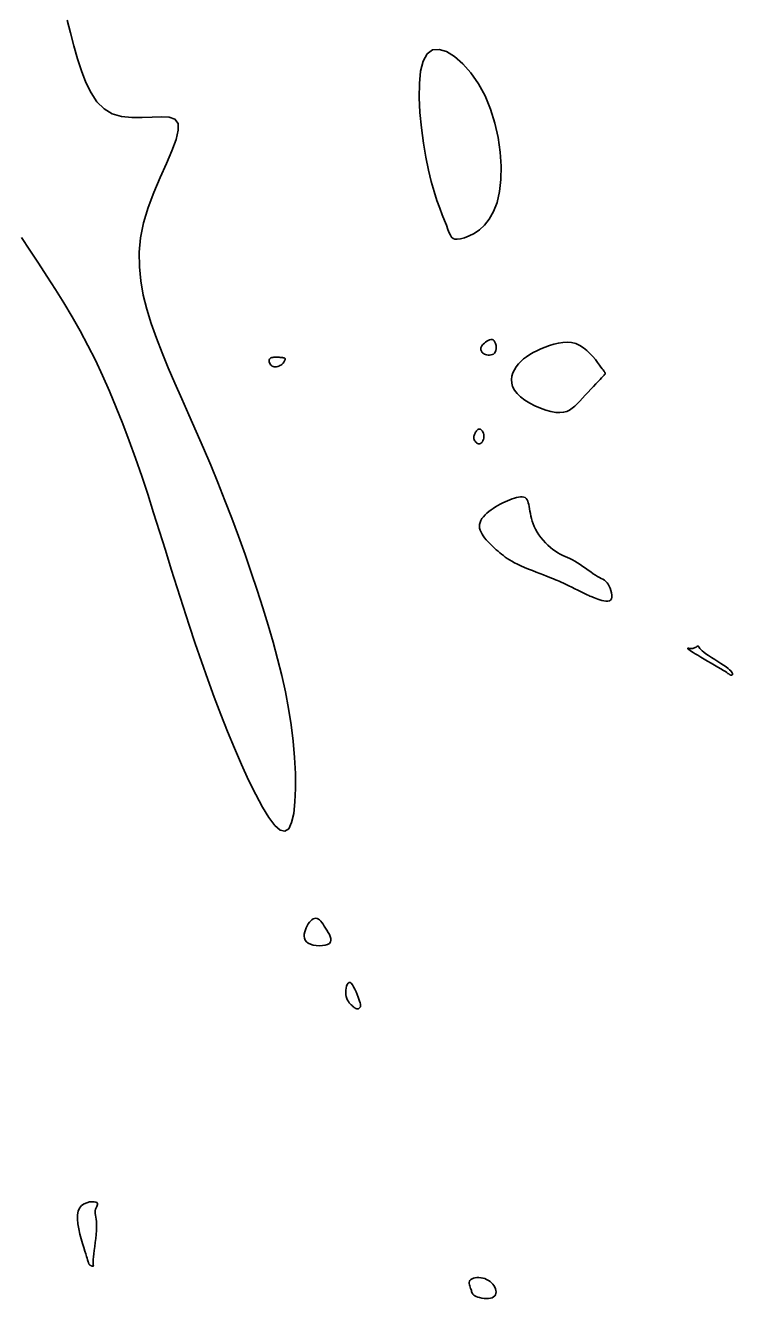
# Model space of a CAD drawing. Extents: x 3040093 to 3056816, y 408076 to 509144.
# Drawn here: x 3046757.8 to 3046800.3, y 435598.3 to 435674.8 of the extents above; entities that cross this region are included whole.
import ezdxf

# ---------------------------------------------------------------- set-up
doc = ezdxf.new("R2010")
doc.units = 0
doc.layers.add('V-CHAN-CONT-EL17', color=7, linetype='Continuous')

msp = doc.modelspace()

# ---------------------------------------------------------------- linework, layer by layer
at = {"layer": 'V-CHAN-CONT-EL17'}
msp.add_lwpolyline([(3046757.573, 435662.025), (3046758.078, 435661.256), (3046758.589, 435660.481), (3046759.103, 435659.697), (3046759.614, 435658.902), (3046760.12, 435658.092), (3046760.616, 435657.264), (3046761.098, 435656.416), (3046761.564, 435655.546), (3046762.012, 435654.651), (3046762.446, 435653.732), (3046762.865, 435652.789), (3046763.272, 435651.821), (3046763.667, 435650.827), (3046764.052, 435649.808), (3046764.428, 435648.763), (3046764.796, 435647.692), (3046765.158, 435646.6), (3046765.515, 435645.491), (3046765.87, 435644.369), (3046766.222, 435643.24), (3046766.575, 435642.108), (3046766.929, 435640.978), (3046767.286, 435639.855), (3046767.647, 435638.742), (3046768.014, 435637.642), (3046768.387, 435636.554), (3046768.767, 435635.481), (3046769.155, 435634.424), (3046769.551, 435633.383), (3046769.957, 435632.359), (3046770.372, 435631.353), (3046770.797, 435630.371), (3046771.225, 435629.436), (3046771.648, 435628.576), (3046772.058, 435627.818), (3046772.447, 435627.189), (3046772.807, 435626.719), (3046773.129, 435626.433), (3046773.406, 435626.36), (3046773.632, 435626.518), (3046773.807, 435626.885), (3046773.932, 435627.432), (3046774.011, 435628.127), (3046774.046, 435628.94), (3046774.037, 435629.84), (3046773.989, 435630.797), (3046773.902, 435631.78), (3046773.779, 435632.764), (3046773.622, 435633.746), (3046773.434, 435634.73), (3046773.215, 435635.719), (3046772.968, 435636.716), (3046772.694, 435637.723), (3046772.397, 435638.744), (3046772.078, 435639.782), (3046771.739, 435640.839), (3046771.381, 435641.911), (3046771.007, 435642.992), (3046770.618, 435644.077), (3046770.215, 435645.161), (3046769.801, 435646.238), (3046769.378, 435647.303), (3046768.946, 435648.351), (3046768.508, 435649.378), (3046768.068, 435650.382), (3046767.632, 435651.365), (3046767.205, 435652.328), (3046766.792, 435653.271), (3046766.397, 435654.195), (3046766.025, 435655.1), (3046765.683, 435655.987), (3046765.375, 435656.858), (3046765.109, 435657.716), (3046764.895, 435658.568), (3046764.742, 435659.419), (3046764.658, 435660.272), (3046764.652, 435661.135), (3046764.734, 435662.011), (3046764.912, 435662.906), (3046765.188, 435663.821), (3046765.532, 435664.736), (3046765.908, 435665.626), (3046766.279, 435666.469), (3046766.61, 435667.239), (3046766.862, 435667.914), (3046766.999, 435668.467), (3046766.986, 435668.876), (3046766.796, 435669.127), (3046766.452, 435669.249), (3046765.987, 435669.28), (3046765.435, 435669.26), (3046764.829, 435669.228), (3046764.203, 435669.223), (3046763.591, 435669.285), (3046763.025, 435669.452), (3046762.533, 435669.754), (3046762.111, 435670.181), (3046761.751, 435670.715), (3046761.441, 435671.336), (3046761.174, 435672.025), (3046760.938, 435672.763), (3046760.724, 435673.531), (3046760.522, 435674.309), (3046760.327, 435675.082)], dxfattribs=at)
for points in [[(3046786.301, 435664.78), (3046786.381, 435665.516), (3046786.395, 435666.316), (3046786.342, 435667.158), (3046786.221, 435668.022), (3046786.03, 435668.886), (3046785.769, 435669.728), (3046785.437, 435670.527), (3046785.035, 435671.262), (3046784.582, 435671.914), (3046784.099, 435672.464), (3046783.605, 435672.895), (3046783.123, 435673.188), (3046782.672, 435673.325), (3046782.274, 435673.287), (3046781.95, 435673.055), (3046781.715, 435672.622), (3046781.564, 435672.014), (3046781.488, 435671.271), (3046781.477, 435670.43), (3046781.519, 435669.529), (3046781.606, 435668.605), (3046781.727, 435667.697), (3046781.872, 435666.842), (3046782.031, 435666.072), (3046782.2, 435665.387), (3046782.372, 435664.782), (3046782.543, 435664.251), (3046782.708, 435663.788), (3046782.862, 435663.389), (3046782.999, 435663.047), (3046783.114, 435662.757), (3046783.206, 435662.514), (3046783.281, 435662.314), (3046783.349, 435662.158), (3046783.422, 435662.042), (3046783.509, 435661.964), (3046783.619, 435661.925), (3046783.764, 435661.92), (3046783.954, 435661.949), (3046784.193, 435662.011), (3046784.473, 435662.115), (3046784.778, 435662.27), (3046785.092, 435662.484), (3046785.402, 435662.768), (3046785.692, 435663.131), (3046785.949, 435663.581), (3046786.155, 435664.13)], [(3046786.085, 435655.234), (3046786.103, 435655.333), (3046786.106, 435655.44), (3046786.095, 435655.548), (3046786.07, 435655.651), (3046786.033, 435655.743), (3046785.985, 435655.819), (3046785.926, 435655.871), (3046785.858, 435655.896), (3046785.782, 435655.897), (3046785.703, 435655.878), (3046785.621, 435655.843), (3046785.541, 435655.796), (3046785.464, 435655.741), (3046785.393, 435655.683), (3046785.332, 435655.627), (3046785.282, 435655.575), (3046785.242, 435655.527), (3046785.213, 435655.483), (3046785.193, 435655.442), (3046785.18, 435655.402), (3046785.175, 435655.363), (3046785.177, 435655.325), (3046785.184, 435655.285), (3046785.196, 435655.244), (3046785.213, 435655.203), (3046785.236, 435655.161), (3046785.265, 435655.121), (3046785.302, 435655.083), (3046785.347, 435655.048), (3046785.401, 435655.017), (3046785.465, 435654.992), (3046785.538, 435654.973), (3046785.618, 435654.962), (3046785.701, 435654.96), (3046785.784, 435654.969), (3046785.864, 435654.99), (3046785.938, 435655.026), (3046786.001, 435655.078), (3046786.051, 435655.147)], [(3046791.292, 435652.373), (3046791.46, 435652.552), (3046791.629, 435652.733), (3046791.796, 435652.911), (3046791.955, 435653.082), (3046792.104, 435653.241), (3046792.237, 435653.383), (3046792.35, 435653.503), (3046792.441, 435653.599), (3046792.51, 435653.672), (3046792.561, 435653.725), (3046792.597, 435653.763), (3046792.62, 435653.788), (3046792.634, 435653.804), (3046792.642, 435653.814), (3046792.646, 435653.822), (3046792.649, 435653.831), (3046792.651, 435653.84), (3046792.652, 435653.851), (3046792.652, 435653.863), (3046792.65, 435653.875), (3046792.648, 435653.888), (3046792.644, 435653.901), (3046792.638, 435653.915), (3046792.63, 435653.93), (3046792.617, 435653.95), (3046792.598, 435653.977), (3046792.569, 435654.015), (3046792.529, 435654.07), (3046792.474, 435654.143), (3046792.403, 435654.24), (3046792.312, 435654.363), (3046792.2, 435654.515), (3046792.067, 435654.688), (3046791.914, 435654.873), (3046791.743, 435655.061), (3046791.554, 435655.242), (3046791.348, 435655.406), (3046791.126, 435655.545), (3046790.89, 435655.65), (3046790.64, 435655.712), (3046790.38, 435655.735), (3046790.113, 435655.724), (3046789.843, 435655.684), (3046789.572, 435655.62), (3046789.305, 435655.538), (3046789.044, 435655.441), (3046788.793, 435655.336), (3046788.555, 435655.227), (3046788.331, 435655.113), (3046788.121, 435654.993), (3046787.927, 435654.866), (3046787.747, 435654.731), (3046787.585, 435654.587), (3046787.438, 435654.431), (3046787.31, 435654.264), (3046787.199, 435654.085), (3046787.112, 435653.894), (3046787.053, 435653.695), (3046787.027, 435653.49), (3046787.039, 435653.281), (3046787.095, 435653.069), (3046787.199, 435652.859), (3046787.356, 435652.651), (3046787.569, 435652.448), (3046787.828, 435652.255), (3046788.121, 435652.075), (3046788.437, 435651.912), (3046788.763, 435651.771), (3046789.088, 435651.656), (3046789.399, 435651.571), (3046789.684, 435651.52), (3046789.934, 435651.506), (3046790.152, 435651.527), (3046790.345, 435651.58), (3046790.518, 435651.661), (3046790.677, 435651.767), (3046790.828, 435651.894), (3046790.977, 435652.04), (3046791.13, 435652.201)], [(3046772.705, 435654.275), (3046772.768, 435654.262), (3046772.835, 435654.259), (3046772.903, 435654.266), (3046772.972, 435654.281), (3046773.039, 435654.303), (3046773.103, 435654.332), (3046773.162, 435654.366), (3046773.215, 435654.404), (3046773.263, 435654.445), (3046773.304, 435654.487), (3046773.339, 435654.53), (3046773.368, 435654.571), (3046773.391, 435654.611), (3046773.409, 435654.648), (3046773.42, 435654.68), (3046773.427, 435654.707), (3046773.428, 435654.729), (3046773.424, 435654.747), (3046773.414, 435654.762), (3046773.4, 435654.773), (3046773.38, 435654.782), (3046773.356, 435654.79), (3046773.327, 435654.796), (3046773.293, 435654.803), (3046773.255, 435654.809), (3046773.212, 435654.814), (3046773.165, 435654.819), (3046773.114, 435654.824), (3046773.059, 435654.828), (3046773, 435654.831), (3046772.937, 435654.833), (3046772.871, 435654.835), (3046772.803, 435654.834), (3046772.736, 435654.831), (3046772.672, 435654.823), (3046772.612, 435654.809), (3046772.56, 435654.789), (3046772.517, 435654.76), (3046772.486, 435654.723), (3046772.468, 435654.675), (3046772.462, 435654.621), (3046772.468, 435654.562), (3046772.486, 435654.501), (3046772.513, 435654.442), (3046772.549, 435654.386), (3046772.594, 435654.338), (3046772.646, 435654.301)], [(3046785.186, 435649.664), (3046785.232, 435649.705), (3046785.272, 435649.759), (3046785.307, 435649.823), (3046785.335, 435649.895), (3046785.355, 435649.971), (3046785.366, 435650.05), (3046785.366, 435650.128), (3046785.356, 435650.203), (3046785.337, 435650.273), (3046785.31, 435650.337), (3046785.276, 435650.394), (3046785.238, 435650.442), (3046785.197, 435650.48), (3046785.155, 435650.507), (3046785.113, 435650.521), (3046785.072, 435650.521), (3046785.034, 435650.509), (3046784.997, 435650.487), (3046784.963, 435650.456), (3046784.93, 435650.418), (3046784.899, 435650.375), (3046784.87, 435650.329), (3046784.843, 435650.281), (3046784.818, 435650.233), (3046784.795, 435650.185), (3046784.777, 435650.137), (3046784.764, 435650.088), (3046784.756, 435650.039), (3046784.756, 435649.989), (3046784.763, 435649.938), (3046784.78, 435649.887), (3046784.806, 435649.834), (3046784.84, 435649.783), (3046784.882, 435649.735), (3046784.929, 435649.694), (3046784.979, 435649.661), (3046785.032, 435649.639), (3046785.085, 435649.631), (3046785.137, 435649.638)], [(3046792.215, 435640.312), (3046792.333, 435640.271), (3046792.457, 435640.232), (3046792.582, 435640.201), (3046792.703, 435640.182), (3046792.813, 435640.18), (3046792.908, 435640.2), (3046792.981, 435640.247), (3046793.029, 435640.324), (3046793.052, 435640.426), (3046793.054, 435640.547), (3046793.037, 435640.68), (3046793.004, 435640.818), (3046792.958, 435640.955), (3046792.901, 435641.084), (3046792.837, 435641.198), (3046792.767, 435641.293), (3046792.692, 435641.371), (3046792.611, 435641.437), (3046792.522, 435641.495), (3046792.424, 435641.551), (3046792.318, 435641.608), (3046792.203, 435641.672), (3046792.076, 435641.746), (3046791.938, 435641.834), (3046791.792, 435641.935), (3046791.638, 435642.043), (3046791.479, 435642.156), (3046791.317, 435642.27), (3046791.154, 435642.381), (3046790.992, 435642.486), (3046790.835, 435642.581), (3046790.682, 435642.664), (3046790.533, 435642.736), (3046790.388, 435642.803), (3046790.245, 435642.868), (3046790.103, 435642.934), (3046789.96, 435643.005), (3046789.815, 435643.085), (3046789.668, 435643.178), (3046789.517, 435643.287), (3046789.365, 435643.41), (3046789.214, 435643.545), (3046789.066, 435643.691), (3046788.925, 435643.845), (3046788.791, 435644.004), (3046788.67, 435644.168), (3046788.561, 435644.333), (3046788.468, 435644.498), (3046788.39, 435644.663), (3046788.325, 435644.825), (3046788.271, 435644.985), (3046788.226, 435645.143), (3046788.189, 435645.296), (3046788.158, 435645.446), (3046788.132, 435645.59), (3046788.109, 435645.729), (3046788.086, 435645.861), (3046788.061, 435645.983), (3046788.033, 435646.095), (3046787.999, 435646.194), (3046787.957, 435646.279), (3046787.905, 435646.349), (3046787.841, 435646.4), (3046787.762, 435646.433), (3046787.671, 435646.449), (3046787.568, 435646.449), (3046787.454, 435646.434), (3046787.332, 435646.408), (3046787.203, 435646.37), (3046787.068, 435646.325), (3046786.928, 435646.272), (3046786.786, 435646.214), (3046786.641, 435646.15), (3046786.496, 435646.082), (3046786.351, 435646.008), (3046786.207, 435645.929), (3046786.066, 435645.846), (3046785.928, 435645.758), (3046785.794, 435645.665), (3046785.665, 435645.567), (3046785.544, 435645.465), (3046785.433, 435645.36), (3046785.334, 435645.251), (3046785.25, 435645.14), (3046785.181, 435645.026), (3046785.132, 435644.911), (3046785.103, 435644.795), (3046785.096, 435644.678), (3046785.11, 435644.561), (3046785.143, 435644.443), (3046785.192, 435644.327), (3046785.254, 435644.211), (3046785.328, 435644.097), (3046785.411, 435643.985), (3046785.5, 435643.875), (3046785.595, 435643.767), (3046785.693, 435643.663), (3046785.794, 435643.56), (3046785.897, 435643.461), (3046786.003, 435643.364), (3046786.109, 435643.27), (3046786.216, 435643.178), (3046786.322, 435643.09), (3046786.428, 435643.003), (3046786.536, 435642.919), (3046786.649, 435642.835), (3046786.77, 435642.752), (3046786.902, 435642.668), (3046787.047, 435642.582), (3046787.21, 435642.494), (3046787.392, 435642.403), (3046787.595, 435642.308), (3046787.815, 435642.21), (3046788.044, 435642.113), (3046788.278, 435642.017), (3046788.51, 435641.924), (3046788.733, 435641.836), (3046788.941, 435641.755), (3046789.128, 435641.684), (3046789.291, 435641.622), (3046789.431, 435641.568), (3046789.557, 435641.519), (3046789.672, 435641.473), (3046789.784, 435641.427), (3046789.898, 435641.378), (3046790.02, 435641.323), (3046790.155, 435641.26), (3046790.308, 435641.187), (3046790.475, 435641.106), (3046790.65, 435641.02), (3046790.828, 435640.932), (3046791.004, 435640.846), (3046791.171, 435640.763), (3046791.325, 435640.687), (3046791.46, 435640.622), (3046791.571, 435640.569), (3046791.664, 435640.527), (3046791.742, 435640.492), (3046791.812, 435640.463), (3046791.878, 435640.437), (3046791.946, 435640.411), (3046792.022, 435640.384), (3046792.111, 435640.351)], [(3046800.185, 435635.745), (3046800.205, 435635.74), (3046800.226, 435635.738), (3046800.247, 435635.738), (3046800.267, 435635.743), (3046800.285, 435635.752), (3046800.299, 435635.766), (3046800.308, 435635.786), (3046800.312, 435635.812), (3046800.306, 435635.846), (3046800.289, 435635.887), (3046800.257, 435635.937), (3046800.207, 435635.996), (3046800.137, 435636.065), (3046800.044, 435636.144), (3046799.924, 435636.234), (3046799.777, 435636.335), (3046799.608, 435636.445), (3046799.426, 435636.561), (3046799.237, 435636.68), (3046799.051, 435636.798), (3046798.874, 435636.913), (3046798.715, 435637.021), (3046798.581, 435637.121), (3046798.477, 435637.208), (3046798.402, 435637.284), (3046798.349, 435637.347), (3046798.314, 435637.399), (3046798.291, 435637.439), (3046798.276, 435637.467), (3046798.263, 435637.484), (3046798.248, 435637.49), (3046798.225, 435637.485), (3046798.195, 435637.472), (3046798.159, 435637.452), (3046798.117, 435637.428), (3046798.071, 435637.404), (3046798.022, 435637.38), (3046797.97, 435637.359), (3046797.915, 435637.345), (3046797.86, 435637.338), (3046797.806, 435637.337), (3046797.755, 435637.341), (3046797.709, 435637.346), (3046797.67, 435637.351), (3046797.64, 435637.354), (3046797.621, 435637.353), (3046797.615, 435637.346), (3046797.624, 435637.33), (3046797.649, 435637.306), (3046797.693, 435637.271), (3046797.755, 435637.226), (3046797.839, 435637.17), (3046797.944, 435637.103), (3046798.073, 435637.023), (3046798.227, 435636.93), (3046798.405, 435636.823), (3046798.602, 435636.708), (3046798.811, 435636.586), (3046799.023, 435636.462), (3046799.232, 435636.341), (3046799.429, 435636.225), (3046799.607, 435636.12), (3046799.76, 435636.028), (3046799.88, 435635.953), (3046799.971, 435635.894), (3046800.038, 435635.848), (3046800.084, 435635.814), (3046800.116, 435635.79), (3046800.138, 435635.773), (3046800.153, 435635.761), (3046800.168, 435635.752)], [(3046774.947, 435619.575), (3046775.112, 435619.527), (3046775.293, 435619.498), (3046775.48, 435619.488), (3046775.662, 435619.496), (3046775.83, 435619.523), (3046775.973, 435619.568), (3046776.08, 435619.632), (3046776.145, 435619.714), (3046776.172, 435619.811), (3046776.165, 435619.92), (3046776.131, 435620.039), (3046776.077, 435620.164), (3046776.008, 435620.292), (3046775.93, 435620.42), (3046775.85, 435620.546), (3046775.773, 435620.665), (3046775.699, 435620.776), (3046775.627, 435620.877), (3046775.556, 435620.964), (3046775.486, 435621.037), (3046775.415, 435621.092), (3046775.342, 435621.128), (3046775.268, 435621.142), (3046775.191, 435621.132), (3046775.112, 435621.101), (3046775.033, 435621.049), (3046774.955, 435620.98), (3046774.88, 435620.896), (3046774.808, 435620.798), (3046774.743, 435620.688), (3046774.684, 435620.57), (3046774.634, 435620.445), (3046774.595, 435620.316), (3046774.572, 435620.186), (3046774.568, 435620.059), (3046774.586, 435619.937), (3046774.629, 435619.825), (3046774.702, 435619.725), (3046774.808, 435619.641)], [(3046777.774, 435615.695), (3046777.802, 435615.699), (3046777.828, 435615.707), (3046777.853, 435615.719), (3046777.876, 435615.735), (3046777.897, 435615.753), (3046777.915, 435615.773), (3046777.931, 435615.795), (3046777.944, 435615.819), (3046777.953, 435615.848), (3046777.956, 435615.883), (3046777.954, 435615.929), (3046777.944, 435615.988), (3046777.925, 435616.063), (3046777.897, 435616.156), (3046777.858, 435616.272), (3046777.808, 435616.409), (3046777.749, 435616.563), (3046777.682, 435616.722), (3046777.61, 435616.878), (3046777.535, 435617.021), (3046777.46, 435617.141), (3046777.387, 435617.231), (3046777.318, 435617.28), (3046777.255, 435617.281), (3046777.199, 435617.24), (3046777.152, 435617.165), (3046777.114, 435617.063), (3046777.087, 435616.943), (3046777.07, 435616.812), (3046777.065, 435616.677), (3046777.074, 435616.548), (3046777.095, 435616.43), (3046777.128, 435616.324), (3046777.17, 435616.229), (3046777.22, 435616.144), (3046777.273, 435616.069), (3046777.329, 435616.003), (3046777.386, 435615.944), (3046777.439, 435615.893), (3046777.489, 435615.848), (3046777.534, 435615.809), (3046777.576, 435615.776), (3046777.614, 435615.749), (3046777.65, 435615.727), (3046777.683, 435615.711), (3046777.715, 435615.701), (3046777.745, 435615.695)], [(3046761.753, 435600.269), (3046761.776, 435600.259), (3046761.8, 435600.25), (3046761.824, 435600.242), (3046761.846, 435600.236), (3046761.865, 435600.234), (3046761.88, 435600.235), (3046761.889, 435600.241), (3046761.893, 435600.254), (3046761.891, 435600.275), (3046761.887, 435600.309), (3046761.882, 435600.36), (3046761.879, 435600.43), (3046761.879, 435600.524), (3046761.884, 435600.646), (3046761.896, 435600.797), (3046761.917, 435600.981), (3046761.944, 435601.192), (3046761.975, 435601.422), (3046762.007, 435601.663), (3046762.038, 435601.907), (3046762.063, 435602.148), (3046762.082, 435602.377), (3046762.09, 435602.586), (3046762.086, 435602.77), (3046762.073, 435602.931), (3046762.054, 435603.07), (3046762.034, 435603.193), (3046762.015, 435603.301), (3046762.001, 435603.399), (3046761.996, 435603.49), (3046762.005, 435603.576), (3046762.027, 435603.66), (3046762.059, 435603.742), (3046762.093, 435603.819), (3046762.122, 435603.891), (3046762.138, 435603.956), (3046762.134, 435604.013), (3046762.104, 435604.059), (3046762.04, 435604.093), (3046761.937, 435604.114), (3046761.804, 435604.117), (3046761.652, 435604.099), (3046761.491, 435604.056), (3046761.333, 435603.984), (3046761.187, 435603.878), (3046761.066, 435603.735), (3046760.98, 435603.551), (3046760.937, 435603.324), (3046760.933, 435603.062), (3046760.96, 435602.776), (3046761.011, 435602.477), (3046761.079, 435602.175), (3046761.157, 435601.881), (3046761.237, 435601.605), (3046761.313, 435601.359), (3046761.378, 435601.149), (3046761.432, 435600.975), (3046761.477, 435600.833), (3046761.513, 435600.719), (3046761.542, 435600.628), (3046761.565, 435600.558), (3046761.583, 435600.503), (3046761.598, 435600.461), (3046761.61, 435600.427), (3046761.62, 435600.4), (3046761.629, 435600.379), (3046761.636, 435600.363), (3046761.642, 435600.352), (3046761.647, 435600.343), (3046761.652, 435600.336), (3046761.656, 435600.331), (3046761.661, 435600.326), (3046761.666, 435600.32), (3046761.672, 435600.315), (3046761.68, 435600.309), (3046761.689, 435600.303), (3046761.701, 435600.296), (3046761.715, 435600.288), (3046761.732, 435600.279)], [(3046784.993, 435598.385), (3046785.111, 435598.352), (3046785.239, 435598.326), (3046785.374, 435598.308), (3046785.51, 435598.299), (3046785.641, 435598.302), (3046785.761, 435598.318), (3046785.866, 435598.349), (3046785.951, 435598.395), (3046786.016, 435598.456), (3046786.061, 435598.528), (3046786.088, 435598.61), (3046786.096, 435598.698), (3046786.088, 435598.791), (3046786.064, 435598.886), (3046786.024, 435598.981), (3046785.97, 435599.073), (3046785.903, 435599.161), (3046785.824, 435599.244), (3046785.735, 435599.32), (3046785.637, 435599.387), (3046785.532, 435599.446), (3046785.42, 435599.493), (3046785.304, 435599.529), (3046785.185, 435599.551), (3046785.066, 435599.56), (3046784.951, 435599.558), (3046784.841, 435599.544), (3046784.741, 435599.52), (3046784.653, 435599.486), (3046784.581, 435599.443), (3046784.527, 435599.392), (3046784.495, 435599.334), (3046784.481, 435599.269), (3046784.481, 435599.2), (3046784.494, 435599.128), (3046784.515, 435599.055), (3046784.54, 435598.981), (3046784.567, 435598.909), (3046784.592, 435598.839), (3046784.612, 435598.774), (3046784.63, 435598.713), (3046784.65, 435598.655), (3046784.675, 435598.602), (3046784.708, 435598.552), (3046784.753, 435598.505), (3046784.814, 435598.462), (3046784.893, 435598.422)]]:
    msp.add_lwpolyline(points, close=True, dxfattribs=at)

doc.saveas('drawing.dxf')
